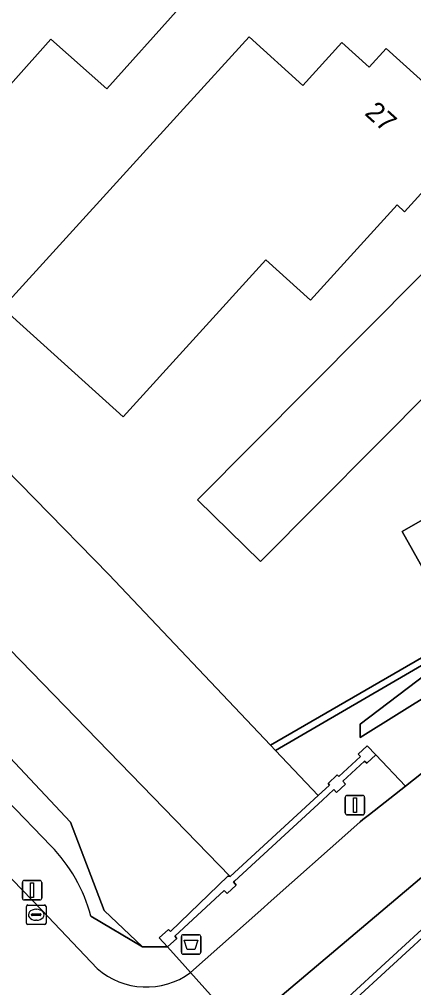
# Model space of a CAD drawing. Extents: x 160455 to 162082, y 388339 to 389736.
# Drawn here: x 160973.97 to 160994.17, y 389344.78 to 389394.46 of the extents above; entities that cross this region are included whole.
import ezdxf

# ---------------------------------------------------------------- set-up
doc = ezdxf.new("R2010")
doc.units = 0
for name, color, linetype in [('IMGEO_Afvalbak', 7, 'Continuous'), ('IMGEO_Berm_groen', 7, 'Continuous'), ('IMGEO_Erf', 7, 'Continuous'), ('IMGEO_Groenvoorziening', 7, 'Continuous'), ('IMGEO_Haag', 7, 'Continuous'), ('IMGEO_Kolk', 7, 'Continuous'), ('IMGEO_Lichtmast', 7, 'Continuous'), ('IMGEO_Muur', 7, 'Continuous'), ('IMGEO_Oever', 7, 'Continuous'), ('IMGEO_Pand', 7, 'Continuous'), ('IMGEO_Pand_nummerreeks', 7, 'Continuous'), ('IMGEO_Rijbaan_lokaal_gesloten', 7, 'Continuous'), ('IMGEO_Walbescherming', 7, 'Continuous'), ('IMGEO_Waterloop', 7, 'Continuous')]:
    doc.layers.add(name, color=color, linetype=linetype)

msp = doc.modelspace()

# ---------------------------------------------------------------- linework, layer by layer
at = {"layer": 'IMGEO_Afvalbak'}
for p, q in [((160982.271, 389346.595), (160982.271, 389347.395)), ((160982.271, 389347.395), (160982.271, 389346.595)), ((160982.371, 389347.495), (160983.161, 389347.495)), ((160983.161, 389347.495), (160982.371, 389347.495)), ((160983.261, 389347.395), (160983.261, 389346.595)), ((160983.261, 389346.595), (160983.261, 389347.395)), ((160983.161, 389346.495), (160982.371, 389346.495)), ((160982.371, 389346.495), (160983.161, 389346.495))]:
    msp.add_line(p, q, dxfattribs=at)
msp.add_lwpolyline([(160982.414, 389347.209), (160983.118, 389347.209), (160982.969, 389346.739), (160982.563, 389346.739), (160982.414, 389347.209)], dxfattribs=at)
for centre, start, end in [((160982.371, 389347.395), 90, 180), ((160982.371, 389347.395), 90, 180), ((160983.161, 389347.395), 0, 90), ((160983.161, 389347.395), 360, 90), ((160982.371, 389346.595), 180, 270), ((160982.371, 389346.595), 180, 270), ((160983.161, 389346.595), 270, 0), ((160983.161, 389346.595), 270, 0)]:
    msp.add_arc(centre, 0.1, start, end, dxfattribs=at)
at = {"layer": 'IMGEO_Berm_groen'}
for points in [[(161007.24, 389363.98), (161013.626, 389367.649), (161019.381, 389370.829), (161019.091, 389371.146), (161019.173, 389371.238), (161016.512, 389374.087), (161009.772, 389370.162), (160987.087, 389356.954), (160989.282, 389354.631), (160989.862, 389355.164), (160989.787, 389355.251), (160990.252, 389355.689), (160990.329, 389355.607), (160991.439, 389356.633), (160991.331, 389356.754), (160991.793, 389357.191), (160992.236, 389356.727), (160993.744, 389355.113), (160995.88, 389356.804), (160997.521, 389358.088), (161000.026, 389359.608), (161005.272, 389362.683)], [(160991.435, 389357.614), (160991.435, 389358.299), (160994.82, 389360.883), (161000, 389363.823), (161012.188, 389370.742), (161013.297, 389370.795), (161012.591, 389369.999), (161000, 389362.739), (160995.281, 389360.018)], [(160990.951, 389352.865), (160991.427, 389353.288), (160991.568, 389353.414), (160991.901, 389353.654), (160993.744, 389355.113), (160992.236, 389356.727), (160991.775, 389356.291), (160991.653, 389356.403), (160990.545, 389355.377), (160990.682, 389355.219), (160990.213, 389354.791), (160990.073, 389354.937), (160989.496, 389354.404), (160984.986, 389350.244), (160984.939, 389350.201), (160985.084, 389350.035), (160984.615, 389349.602), (160984.466, 389349.755), (160981.933, 389347.427), (160982.04, 389347.294), (160981.565, 389346.865), (160982.462, 389345.859), (160982.738, 389345.549), (160986.338, 389348.755), (160986.877, 389349.235)], [(160995.223, 389348.344), (160995.607, 389348.697), (160995.773, 389348.85), (160995.634, 389349.005), (160996.097, 389349.435), (160996.238, 389349.298), (160997.349, 389350.307), (160997.246, 389350.435), (160997.709, 389350.87), (160996.556, 389352.104), (160985.356, 389342.636), (160987.062, 389341.043), (160987.534, 389341.477), (160987.648, 389341.361), (160990.138, 389343.662), (160989.996, 389343.822), (160990.443, 389344.233), (160990.608, 389344.099)]]:
    msp.add_lwpolyline(points, close=True, dxfattribs=at)
at = {"layer": 'IMGEO_Erf'}
msp.add_lwpolyline([(160970.927, 389373.782), (160978.562, 389365.975), (160986.83, 389357.226), (161009.591, 389370.407), (161016.313, 389374.3), (161014.192, 389376.571), (161005.365, 389385.895), (161002.452, 389388.929), (161000, 389391.41), (160997.994, 389393.439), (160993.972, 389397.455), (160990.811, 389400.552), (160982.636, 389408.507), (160979.832, 389411.428), (160977.517, 389413.471), (160976.34, 389414.51), (160974.082, 389416.523), (160966.607, 389423.095)], dxfattribs=at)
for points in [[(160982.158, 389395.034), (160978.461, 389390.885), (160975.591, 389393.443), (160967.983, 389384.906), (160961.658, 389390.575), (160970.037, 389399.961), (160972.339, 389402.54), (160974.855, 389400.291), (160975.288, 389400.776), (160975.646, 389400.456), (160976.262, 389401.146), (160979.167, 389404.403), (160980.385, 389403.308), (160981.347, 389404.377), (160985.211, 389400.936), (160984.254, 389399.862), (160985.484, 389398.766)], [(160985.738, 389393.565), (160988.493, 389391.063), (160990.492, 389393.264), (160991.888, 389391.996), (160992.769, 389392.966), (160996.079, 389389.975), (160995.192, 389388.999), (160996.575, 389387.743), (160993.707, 389384.587), (160993.322, 389384.936), (160988.882, 389380.05), (160986.606, 389382.119), (160979.284, 389374.061), (160973.108, 389379.658), (160982.377, 389389.864)], [(160994.552, 389381.352), (160998.075, 389384.899), (161000, 389382.987), (161001.282, 389381.713), (161000.795, 389381.21), (161002.42, 389379.637), (161001.429, 389378.632), (161004.337, 389375.763), (161006.156, 389376.833), (161008.429, 389372.954), (161005.344, 389371.173), (161004.793, 389370.294), (161003.074, 389369.291), (161002.038, 389369.247), (161000, 389368.053), (160995.219, 389365.251), (160993.58, 389368.178), (160997.657, 389370.524), (160997.058, 389371.565), (160998.411, 389372.343), (160995.156, 389375.536), (160986.327, 389366.645), (160983.096, 389369.814)]]:
    msp.add_lwpolyline(points, close=True, dxfattribs=at)
at = {"layer": 'IMGEO_Groenvoorziening'}
for points in [[(160977.633, 389348.45), (160980.285, 389346.868), (160978.323, 389348.732), (160976.588, 389353.263), (160968.545, 389361.844), (160964.371, 389365.927), (160951.935, 389378.09), (160943.147, 389385.961), (160939.97, 389387.234), (160938.572, 389387.375), (160941.392, 389385.312), (160958.33, 389369.626), (160963.201, 389364.764), (160966.614, 389361.356), (160975.586, 389352.051)], [(160939.581, 389383.719), (160940.771, 389382.65), (160951.382, 389372.618), (160965.137, 389359.086), (160975.119, 389348.762), (160977.96, 389345.767)], [(160975.586, 389352.051), (160966.614, 389361.356), (160963.201, 389364.764), (160958.33, 389369.626)], [(160982.738, 389345.549), (160982.462, 389345.859), (160981.565, 389346.865), (160980.285, 389346.868), (160977.633, 389348.45)]]:
    msp.add_lwpolyline(points, dxfattribs=at)
for points in [[(161009.772, 389370.162), (161009.591, 389370.407), (160986.83, 389357.226), (160987.087, 389356.954)], [(160991.435, 389357.614), (160995.281, 389360.018), (161000, 389362.739), (161012.591, 389369.999), (161013.297, 389370.795), (161012.188, 389370.742), (161000, 389363.823), (160994.82, 389360.883), (160991.435, 389358.299)]]:
    msp.add_lwpolyline(points, close=True, dxfattribs=at)
for centre, radius, start, end in [((160969.897, 389346.435), 7.994, 14.6011, 44.6313), ((160969.897, 389346.435), 7.994, 14.6011, 44.6313), ((160980.484, 389348.624), 3.812, 228.538, 306.2373)]:
    msp.add_arc(centre, radius, start, end, dxfattribs=at)
at = {"layer": 'IMGEO_Haag'}
msp.add_lwpolyline([(161009.772, 389370.162), (161009.591, 389370.407), (160986.83, 389357.226), (160987.087, 389356.954)], close=True, dxfattribs=at)
at = {"layer": 'IMGEO_Kolk'}
for p, q in [((160974.411, 389349.019), (160975.263, 389349.019)), ((160974.336, 389348.093), (160974.336, 389348.945)), ((160974.595, 389348.513), (160974.595, 389348.525)), ((160974.638, 389348.562), (160975.036, 389348.562)), ((160974.824, 389348.799), (160974.849, 389348.799)), ((160975.079, 389348.525), (160975.079, 389348.513)), ((160975.337, 389348.945), (160975.337, 389348.093)), ((160975.033, 389348.476), (160974.635, 389348.476)), ((160974.847, 389348.239), (160974.822, 389348.239)), ((160975.263, 389348.019), (160974.411, 389348.019))]:
    msp.add_line(p, q, dxfattribs=at)
for points in [[(160974.411, 389349.019), (160975.263, 389349.019)], [(160974.336, 389348.093), (160974.336, 389348.945)], [(160975.337, 389348.945), (160975.337, 389348.093)], [(160975.263, 389348.019), (160974.411, 389348.019)]]:
    msp.add_lwpolyline(points, dxfattribs=at)
for centre, radius, start, end in [((160974.413, 389348.943), 0.0765, 91.552, 178.448), ((160974.413, 389348.943), 0.0765, 91.552, 178.448), ((160975.261, 389348.943), 0.0765, 1.552, 88.448), ((160975.261, 389348.943), 0.0765, 1.552, 88.448), ((160974.635, 389348.522), 0.0403, 85.8775, 175.7526), ((160975.04, 389348.524), 0.0386, 1.7309, 96.639), ((160974.413, 389348.095), 0.0765, 181.552, 268.448), ((160974.413, 389348.095), 0.0765, 181.552, 268.448), ((160974.632, 389348.512), 0.0366, 178.938, 274.7102), ((160975.036, 389348.519), 0.043, 264.8664, 352.4533), ((160975.261, 389348.095), 0.0765, 271.552, 358.448), ((160975.261, 389348.095), 0.0765, 271.552, 358.448)]:
    msp.add_arc(centre, radius, start, end, dxfattribs=at)
for centre, major_axis, ratio, start_param, end_param in [((160974.823, 389348.519), (-0.387, 0.002), 0.722429, 4.712389, 7.853982), ((160974.848, 389348.519), (-0.39, 0.002), 0.717154, 1.570796, 4.712389)]:
    msp.add_ellipse(centre, major_axis=major_axis, ratio=ratio, start_param=start_param, end_param=end_param, dxfattribs=at)
at = {"layer": 'IMGEO_Lichtmast'}
for p, q in [((160990.665, 389353.742), (160990.665, 389354.542)), ((160990.665, 389354.542), (160990.665, 389353.742)), ((160990.765, 389354.642), (160991.555, 389354.642)), ((160991.555, 389354.642), (160990.765, 389354.642)), ((160991.655, 389354.542), (160991.655, 389353.742)), ((160991.655, 389353.742), (160991.655, 389354.542)), ((160991.555, 389353.642), (160990.765, 389353.642)), ((160990.765, 389353.642), (160991.555, 389353.642)), ((160974.128, 389349.377), (160974.128, 389350.177)), ((160974.128, 389350.177), (160974.128, 389349.377)), ((160974.228, 389350.277), (160975.018, 389350.277)), ((160975.018, 389350.277), (160974.228, 389350.277)), ((160975.118, 389350.177), (160975.118, 389349.377)), ((160975.118, 389349.377), (160975.118, 389350.177)), ((160975.018, 389349.277), (160974.228, 389349.277)), ((160974.228, 389349.277), (160975.018, 389349.277))]:
    msp.add_line(p, q, dxfattribs=at)
for points in [[(160991.085, 389354.517), (160991.235, 389354.517), (160991.235, 389353.767), (160991.085, 389353.767), (160991.085, 389354.517)], [(160974.548, 389350.152), (160974.698, 389350.152), (160974.698, 389349.402), (160974.548, 389349.402), (160974.548, 389350.152)]]:
    msp.add_lwpolyline(points, dxfattribs=at)
for centre, start, end in [((160990.765, 389354.542), 90, 180), ((160990.765, 389354.542), 90, 180), ((160991.555, 389354.542), 0, 90), ((160991.555, 389354.542), 360, 90), ((160990.765, 389353.742), 180, 270), ((160990.765, 389353.742), 180, 270), ((160991.555, 389353.742), 270, 0), ((160991.555, 389353.742), 270, 0), ((160974.228, 389350.177), 90, 180), ((160974.228, 389350.177), 90, 180), ((160975.018, 389350.177), 0, 90), ((160975.018, 389350.177), 360, 90), ((160974.228, 389349.377), 180, 270), ((160974.228, 389349.377), 180, 270), ((160975.018, 389349.377), 270, 0), ((160975.018, 389349.377), 270, 0)]:
    msp.add_arc(centre, 0.1, start, end, dxfattribs=at)
at = {"layer": 'IMGEO_Muur'}
msp.add_lwpolyline([(160989.496, 389354.404), (160990.073, 389354.937), (160990.213, 389354.791), (160990.682, 389355.219), (160990.545, 389355.377), (160991.653, 389356.403), (160991.775, 389356.291), (160992.236, 389356.727), (160991.793, 389357.191), (160991.331, 389356.754), (160991.439, 389356.633), (160990.329, 389355.607), (160990.252, 389355.689), (160989.787, 389355.251), (160989.862, 389355.164), (160989.282, 389354.631), (160984.774, 389350.478), (160984.656, 389350.504), (160981.722, 389347.655), (160981.612, 389347.768), (160981.141, 389347.336), (160981.565, 389346.865), (160982.04, 389347.294), (160981.933, 389347.427), (160984.466, 389349.755), (160984.615, 389349.602), (160985.084, 389350.035), (160984.939, 389350.201), (160984.986, 389350.244)], close=True, dxfattribs=at)
msp.add_lwpolyline([(160990.829, 389343.867), (160995.442, 389348.111), (160995.822, 389348.459), (160995.991, 389348.615), (160996.062, 389348.535), (160996.532, 389348.973), (160996.45, 389349.065), (160997.561, 389350.086), (160997.68, 389349.981), (160998.147, 389350.405), (160997.709, 389350.87), (160997.246, 389350.435), (160997.349, 389350.307), (160996.238, 389349.298), (160996.097, 389349.435), (160995.634, 389349.005), (160995.773, 389348.85), (160995.607, 389348.697), (160995.223, 389348.344), (160990.608, 389344.099)], dxfattribs=at)
at = {"layer": 'IMGEO_Oever'}
msp.add_lwpolyline([(160951.58, 389383.617), (160940.805, 389393.643), (160940.784, 389393.464), (160938.003, 389390.515), (160938.119, 389390.401), (160937.679, 389389.926), (160937.207, 389390.364), (160938.572, 389387.375), (160939.97, 389387.234), (160943.147, 389385.961), (160951.935, 389378.09), (160964.371, 389365.927), (160968.545, 389361.844), (160976.588, 389353.263), (160978.323, 389348.732), (160980.285, 389346.868), (160981.565, 389346.865), (160981.141, 389347.336), (160981.612, 389347.768), (160981.722, 389347.655), (160984.656, 389350.504), (160984.774, 389350.478), (160973.474, 389362.148)], dxfattribs=at)
at = {"layer": 'IMGEO_Pand'}
for points in [[(160982.158, 389395.034), (160985.484, 389398.766), (160984.254, 389399.862), (160985.211, 389400.936), (160981.347, 389404.377), (160980.385, 389403.308), (160979.167, 389404.403), (160976.262, 389401.146), (160975.646, 389400.456), (160975.288, 389400.776), (160974.855, 389400.291), (160972.339, 389402.54), (160970.037, 389399.961), (160961.658, 389390.575), (160967.983, 389384.906), (160975.591, 389393.443), (160978.461, 389390.885)], [(160993.707, 389384.587), (160996.575, 389387.743), (160995.192, 389388.999), (160996.079, 389389.975), (160992.769, 389392.966), (160991.888, 389391.996), (160990.492, 389393.264), (160988.493, 389391.063), (160985.738, 389393.565), (160982.377, 389389.864), (160973.108, 389379.658), (160979.284, 389374.061), (160986.606, 389382.119), (160988.882, 389380.05), (160993.322, 389384.936)], [(160994.552, 389381.352), (160983.096, 389369.814), (160986.327, 389366.645), (160995.156, 389375.536), (160998.411, 389372.343), (160997.058, 389371.565), (160997.657, 389370.524), (160993.58, 389368.178), (160995.219, 389365.251), (161000, 389368.053), (161002.038, 389369.247), (161003.074, 389369.291), (161004.793, 389370.294), (161005.344, 389371.173), (161008.429, 389372.954), (161006.156, 389376.833), (161004.337, 389375.763), (161001.429, 389378.632), (161002.42, 389379.637), (161000.795, 389381.21), (161001.282, 389381.713), (161000, 389382.987), (160998.075, 389384.899)]]:
    msp.add_lwpolyline(points, close=True, dxfattribs=at)
at = {"layer": 'IMGEO_Rijbaan_lokaal_gesloten'}
for points in [[(160977.96, 389345.767), (160975.119, 389348.762), (160965.137, 389359.086), (160951.382, 389372.618), (160940.771, 389382.65), (160939.581, 389383.719)], [(160985.356, 389342.636), (160985.07, 389342.932), (160982.738, 389345.549)]]:
    msp.add_lwpolyline(points, dxfattribs=at)
msp.add_lwpolyline([(161022.244, 389367.801), (161022.01, 389368.151), (161019.381, 389370.829), (161013.626, 389367.649), (161007.24, 389363.98), (161005.272, 389362.683), (161000.026, 389359.608), (160997.521, 389358.088), (160995.88, 389356.804), (160993.744, 389355.113), (160991.901, 389353.654), (160991.568, 389353.414), (160991.427, 389353.288), (160990.951, 389352.865), (160986.877, 389349.235), (160986.338, 389348.755), (160982.738, 389345.549), (160985.07, 389342.932), (160985.356, 389342.636), (160996.556, 389352.104), (160999.554, 389354.405)], close=True, dxfattribs=at)
msp.add_arc((160980.484, 389348.624), 3.812, 228.538, 306.2373, dxfattribs=at)
at = {"layer": 'IMGEO_Walbescherming'}
for points in [[(160986.83, 389357.226), (160978.562, 389365.975), (160970.927, 389373.782)], [(160987.087, 389356.954), (160986.83, 389357.226)], [(160989.282, 389354.631), (160987.087, 389356.954)]]:
    msp.add_lwpolyline(points, dxfattribs=at)
at = {"layer": 'IMGEO_Waterloop'}
for points in [[(160973.474, 389362.148), (160984.774, 389350.478), (160989.282, 389354.631), (160987.087, 389356.954), (160986.83, 389357.226), (160978.562, 389365.975), (160970.927, 389373.782), (160963.707, 389380.804)], [(160999.488, 389343.83), (160995.442, 389348.111), (160990.829, 389343.867), (160990.875, 389343.757), (161000, 389333.16), (161004.297, 389328.169)]]:
    msp.add_lwpolyline(points, dxfattribs=at)

# ---------------------------------------------------------------- texts
at = {"layer": 'IMGEO_Pand_nummerreeks'}
msp.add_text('27', height=1, rotation=317.8982, dxfattribs=at).set_placement((160991.612, 389389.591))

doc.saveas('drawing.dxf')
